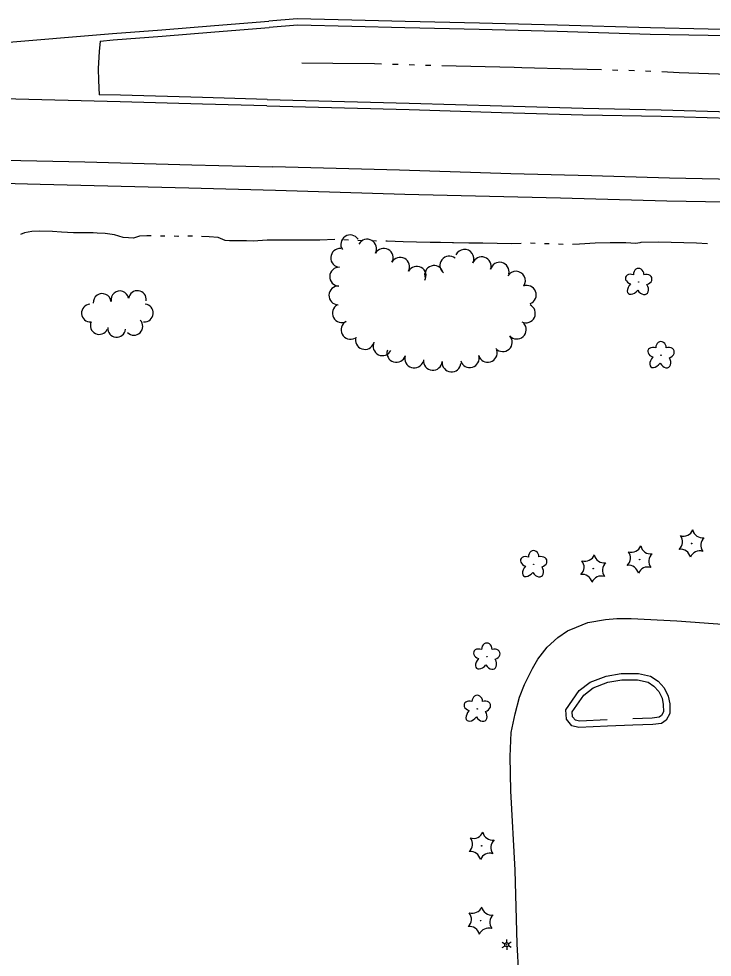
# Model space of a CAD drawing. Extents: x 588843 to 2552415, y 180129 to 269402.
# Drawn here: x 606374.2 to 606644.2, y 183050.6 to 183415.9 of the extents above; entities that cross this region are included whole.
import ezdxf

# ---------------------------------------------------------------- set-up
doc = ezdxf.new("R2010")
doc.units = 0
for name, color, linetype in [('E_DWY', 7, 'Continuous'), ('E_LAND_TreeLine_P', 7, 'Continuous'), ('E_LAND_Vegetation', 7, 'Continuous'), ('E_LTG', 7, 'Continuous'), ('E_RDWY', 7, 'Continuous'), ('E_RDWY_C_and_G', 7, 'Continuous'), ('E_RDWY_Gravel', 7, 'Continuous'), ('E_WTR_P', 7, 'Continuous')]:
    doc.layers.add(name, color=color, linetype=linetype)

# ---------------------------------------------------------------- blocks, each defined once
blk = doc.blocks.new('CTRE_3')
at = {"layer": 'E_LAND_Vegetation'}
blk.add_circle((0, 0), 0.733, dxfattribs=at)
for centre, start, end in [((-39.3, 29.4), 280.2067, 5.9716), ((5.9, 49), 220.2113, 305.9762), ((45.4, 19.3), 160.2113, 245.9762), ((-45.4, -19.3), 340.2113, 65.9762), ((-5.9, -49), 40.2113, 125.9762), ((39.5, -29.6), 100.2511, 185.9272)]:
    blk.add_arc(centre, 25.8, start, end, dxfattribs=at)
blk = doc.blocks.new('DTRE_3')
at = {"layer": 'E_LAND_Vegetation'}
blk.add_circle((-0.6, 0), 0.601, dxfattribs=at)
for centre, major_axis, ratio in [((-6.1, 17.5), (4.5, -16.3), 0.782863), ((13.3, 9), (-17.3, -9.6), 0.691916), ((-19.3, 0.5), (16.2, -0.4), 0.832022), ((-8.2, -17.2), (5.9, 15.9), 0.716896), ((11.6, -12.2), (-16.4, 15), 0.560249)]:
    blk.add_ellipse(centre, major_axis=major_axis, ratio=ratio, start_param=1.570796, end_param=4.712389, dxfattribs=at)
blk = doc.blocks.new('LPOL_3')
at = {"layer": 'E_LTG'}
for p, q in [((-13.1, 0), (-4.9, 0)), ((-2.5, 4.3), (-6.6, 11.4)), ((2.5, 4.3), (6.6, 11.4)), ((4.9, 0), (13.1, 0)), ((-6.6, -11.4), (-2.5, -4.3)), ((6.6, -11.4), (2.5, -4.3))]:
    blk.add_line(p, q, dxfattribs=at)
for radius in [4.92, 4.92, 4.92, 0.41]:
    blk.add_circle((0, 0), radius, dxfattribs=at)

msp = doc.modelspace()

# ---------------------------------------------------------------- linework, layer by layer
at = {"layer": 'E_DWY'}
for points in [[(606405.89, 183407.25), (606405.51, 183403.24), (606405.07, 183396.63), (606405.28, 183391.95), (606405.46, 183386.35)], [(606569.52, 183031.94), (606568.27, 183055.77), (606567.48, 183084.43), (606565.88, 183115.28), (606565.58, 183128.66), (606565.94, 183138.07), (606567.56, 183145.37), (606569.16, 183151.86), (606571.14, 183156.72), (606574.25, 183162.97), (606576.27, 183166.67), (606579.95, 183171.28), (606584.13, 183174.98), (606587.82, 183177.62), (606591.38, 183179.1), (606595.84, 183180.82), (606602.62, 183182.09), (606607.03, 183182.46), (606612.68, 183182.42), (606630.51, 183181.56), (606649.93, 183180.1)], [(606603.39, 183142.99), (606592.54, 183142.52), (606590.99, 183142.88), (606589.87, 183144.19), (606589.75, 183146.14), (606594.19, 183152.61), (606597.91, 183155.39), (606603.65, 183157.61), (606609.06, 183158.58), (606615.2, 183158.54), (606619.26, 183157.6), (606621.55, 183156.15), (606623.42, 183154.03), (606624.68, 183151.44), (606625.18, 183148.98), (606625.26, 183146.06), (606624.42, 183144.62), (606623.52, 183143.98), (606620.88, 183143.69), (606613.26, 183143.39)]]:
    msp.add_lwpolyline(points, dxfattribs=at)
msp.add_lwpolyline([(606603.49, 183140.49), (606592.31, 183140.01), (606589.63, 183140.62), (606587.43, 183143.2), (606587.2, 183146.85), (606592.37, 183154.36), (606596.69, 183157.6), (606602.98, 183160.03), (606608.84, 183161.08), (606615.49, 183161.03), (606620.24, 183159.94), (606623.19, 183158.07), (606625.51, 183155.43), (606627.07, 183152.25), (606627.67, 183149.27), (606627.78, 183145.41), (606626.32, 183142.9), (606624.45, 183141.56), (606621.06, 183141.19), (606613.35, 183140.89)], close=True, dxfattribs=at)
at = {"layer": 'E_LAND_TreeLine_P'}
for centre, radius, start, end in [((606503.28, 183328.1), 3.66, 33.1257, 213.1257), ((606509.9, 183326.42), 3.66, 331.2494, 151.2494), ((606499.34, 183322.83), 3.66, 86.5125, 266.5125), ((606516.31, 183322.9), 3.66, 331.2494, 151.2494), ((606522.72, 183319.38), 3.66, 331.2494, 151.2494), ((606541.85, 183319.87), 3.66, 52.0606, 232.0606), ((606547.75, 183322.47), 3.66, 335.0635, 155.0635), ((606554.47, 183319.59), 3.66, 340.9561, 160.9561), ((606498.93, 183315.53), 3.66, 87.8145, 267.8145), ((606529.14, 183315.86), 3.66, 331.2494, 151.2494), ((606535.91, 183316.17), 3.66, 17.7976, 197.7976), ((606561.46, 183317.47), 3.66, 346.5045, 166.5045), ((606567.81, 183313.95), 3.66, 328.0696, 148.0696), ((606498.66, 183308.22), 3.66, 87.8145, 267.8145), ((606572.05, 183308.45), 3.66, 291.0131, 111.0131), ((606406.67, 183305.5), 3.45, 5.1484, 185.1484), ((606413.6, 183306.53), 3.45, 10.4619, 190.4619), ((606420.41, 183306.63), 3.45, 352.4533, 172.4533), ((606402.1, 183301.33), 3.45, 93.669, 273.669), ((606423.15, 183301.4), 3.45, 264.6628, 84.6628), ((606500.03, 183301.28), 3.66, 117.3533, 297.3533), ((606571.69, 183301.23), 3.66, 244.1851, 64.1851), ((606405.56, 183296.5), 3.45, 154.7913, 334.7913), ((606419.04, 183296.19), 3.45, 224.1748, 44.1748), ((606503.39, 183294.79), 3.66, 117.3533, 297.3533), ((606568.15, 183294.92), 3.66, 221.9842, 41.9842), ((606412.3, 183295.37), 3.45, 174.426, 354.426), ((606508.95, 183290.87), 3.66, 161.7237, 341.7237), ((606515.83, 183288.43), 3.66, 154.1981, 334.1981), ((606562.71, 183290.02), 3.66, 221.9842, 41.9842), ((606521.23, 183285.82), 3.66, 162.6416, 342.6416), ((606556.81, 183285.83), 3.66, 196.4912, 16.4912), ((606528.21, 183283.63), 3.66, 162.6416, 342.6416), ((606535.46, 183282.78), 3.66, 174.8017, 354.8017), ((606549.8, 183283.75), 3.66, 196.4912, 16.4912), ((606542.74, 183282.11), 3.66, 174.8017, 354.8017)]:
    msp.add_arc(centre, radius, start, end, dxfattribs=at)
at = {"layer": 'E_RDWY'}
for points in [[(605695.43, 183363.47), (605695.18, 183365.85), (605695.26, 183367.15), (605731.65, 183371.81), (605772.91, 183376.59), (605806.46, 183375.81), (605836.9, 183375.05), (605888.15, 183373.8), (605931.23, 183372.67), (605967.99, 183371.67), (606011.17, 183370.53), (606055.02, 183369.27), (606104.72, 183367.98), (606153.73, 183366.62), (606196.51, 183365.49), (606239.69, 183364.26), (606276.16, 183363.37), (606318.65, 183362.16), (606362.41, 183361), (606399.95, 183360.17), (606441.58, 183359.09), (606473.18, 183358.28)], [(606889.9, 183344.01), (606876.7, 183345.8), (606858.92, 183347.64), (606846.64, 183348.02), (606833.49, 183348.42), (606814.68, 183349.04), (606795.98, 183349.66), (606770.24, 183350.15), (606734.39, 183351.32), (606708.46, 183351.92), (606672.01, 183352.92), (606627.66, 183353.84), (606597.26, 183354.8), (606565.88, 183355.51), (606522.42, 183356.97), (606473.18, 183358.28)]]:
    msp.add_lwpolyline(points, dxfattribs=at)
at = {"layer": 'E_RDWY_C_and_G'}
for points in [[(606333.1, 183403.84), (606351.66, 183405.38), (606365.52, 183406.41), (606410.73, 183410.16), (606429.86, 183411.68), (606450.37, 183413.34), (606471.56, 183414.97)], [(606524.66, 183414.92), (606503.9, 183415.42), (606482.62, 183415.93), (606471.54, 183414.97)], [(606620.18, 183412.34), (606583.93, 183413.43), (606553.61, 183414.2), (606524.67, 183414.92)], [(606405.89, 183407.25), (606410.93, 183407.67), (606430.06, 183409.19), (606450.57, 183410.85), (606471.75, 183412.48)], [(606524.6, 183412.42), (606503.84, 183412.92), (606482.69, 183413.43), (606471.75, 183412.48)], [(606620.11, 183409.84), (606583.86, 183410.94), (606553.55, 183411.7), (606524.6, 183412.42)], [(606727.1, 183409.63), (606699.52, 183410.49), (606676.31, 183411.08), (606642.68, 183411.87), (606620.16, 183412.34)], [(606727.02, 183407.13), (606699.45, 183407.99), (606676.25, 183408.58), (606642.62, 183409.38), (606620.11, 183409.84)], [(606470.82, 183381.98), (606445.73, 183382.73), (606413.75, 183383.64), (606367.95, 183384.79), (606331.19, 183385.78)], [(606470.89, 183384.48), (606445.81, 183385.23), (606413.82, 183386.14), (606405.46, 183386.35)], [(606470.83, 183381.98), (606526.18, 183380.57), (606562.23, 183379.49), (606593.91, 183378.57), (606624.34, 183378)], [(606470.89, 183384.48), (606526.25, 183383.07), (606562.3, 183381.99), (606593.97, 183381.07), (606624.39, 183380.5)], [(606624.31, 183378), (606651.24, 183377.18), (606686.62, 183376.22), (606719.77, 183375.54), (606743.26, 183375.04), (606767.05, 183374.52), (606792.5, 183374.04), (606818.04, 183373.55)], [(606624.39, 183380.5), (606651.31, 183379.68), (606686.68, 183378.72), (606719.83, 183378.04), (606743.32, 183377.54), (606767.1, 183377.02), (606792.54, 183376.54), (606818.08, 183376.05)]]:
    msp.add_lwpolyline(points, dxfattribs=at)
at = {"layer": 'E_RDWY_Gravel'}
for points in [[(606353.03, 183352.3), (606382.49, 183351.48), (606440.46, 183350.07), (606474.2, 183349.19)], [(606474.2, 183349.19), (606524.6, 183347.62), (606557.45, 183346.86), (606585.13, 183346.19), (606626.55, 183345.1), (606664.37, 183344.34), (606696.72, 183343.4), (606714.85, 183342.9), (606743.98, 183342.08), (606770.98, 183341.44), (606795.53, 183340.6), (606824.06, 183339.12)]]:
    msp.add_lwpolyline(points, dxfattribs=at)
at = {"layer": 'E_WTR_P'}
for points in [[(606515.47, 183398.29), (606512.71, 183398.37), (606496.53, 183398.5), (606484.43, 183398.67)], [(606521.89, 183398.09), (606519.75, 183398.16)], [(606528.31, 183397.9), (606526.17, 183397.96)], [(606534.73, 183397.7), (606532.59, 183397.77)], [(606570.05, 183396.89), (606567.1, 183396.98), (606539.01, 183397.58)], [(606601.09, 183396.01), (606589.9, 183396.3), (606570.05, 183396.89)], [(606607.51, 183395.84), (606605.37, 183395.9)], [(606613.93, 183395.67), (606611.79, 183395.73)], [(606620.35, 183395.4), (606618.21, 183395.49)], [(606655.64, 183394.09), (606650.4, 183394.19), (606631.4, 183394.91), (606624.63, 183395.21)], [(606400.42, 183332.61), (606398.09, 183332.65), (606395.46, 183332.65), (606390.79, 183332.83), (606387.3, 183333.06), (606382.24, 183333.25), (606379.32, 183333.16), (606376.38, 183332.59), (606374.87, 183331.88)], [(606425.81, 183331.41), (606424.03, 183331.48), (606421.2, 183331.29), (606418.84, 183330.51), (606416.99, 183330.58), (606414.85, 183330.75), (606411.49, 183331.85), (606407.81, 183332.38), (606404.7, 183332.5), (606403.24, 183332.55), (606400.42, 183332.61)], [(606431.14, 183331.31), (606431.13, 183331.31), (606429.36, 183331.33)], [(606436.47, 183331.24), (606436.09, 183331.22), (606434.69, 183331.24)], [(606441.8, 183331.28), (606440.02, 183331.31)], [(606470.88, 183329.71), (606465.52, 183329.33), (606462.89, 183329.43), (606456.27, 183329.49), (606454.53, 183329.65), (606451.84, 183330.72), (606448.35, 183331.05), (606445.35, 183331.16)], [(606497.22, 183329.96), (606491.49, 183329.74), (606470.88, 183329.71)], [(606502.65, 183329.73), (606500.84, 183329.89)], [(606508.1, 183329.51), (606507.29, 183329.53), (606506.28, 183329.56)], [(606513.54, 183329.41), (606511.87, 183329.45), (606511.73, 183329.45)], [(606543.51, 183328.73), (606543.16, 183328.74), (606538.38, 183328.83), (606534.38, 183328.88), (606529.12, 183328.99), (606523.95, 183329.09), (606517.62, 183329.33), (606517.18, 183329.34)], [(606569.84, 183328.42), (606565.97, 183328.26), (606560.51, 183328.47), (606554.86, 183328.59), (606549.4, 183328.6), (606543.51, 183328.73)], [(606575.29, 183328.49), (606573.49, 183328.56), (606573.47, 183328.56)], [(606580.74, 183328.28), (606578.92, 183328.35)], [(606586.19, 183328.08), (606584.37, 183328.15)], [(606616.11, 183328.73), (606614.46, 183328.46), (606610.66, 183328.7), (606604.52, 183328.64), (606598.66, 183328.58), (606592.5, 183328.13), (606589.82, 183328.1)], [(606642.42, 183328.37), (606638.17, 183328.53), (606623.35, 183328.9), (606616.42, 183328.78), (606616.11, 183328.73)]]:
    msp.add_lwpolyline(points, dxfattribs=at)

# ---------------------------------------------------------------- block references
at = {"layer": 'E_LAND_Vegetation', "xscale": 0.1524003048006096, "yscale": 0.15240030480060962, "rotation": -88.07329007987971}
for name, p in [('DTRE_3', (606615.6, 183313.35)), ('DTRE_3', (606624.31, 183284.85)), ('CTRE_3', (606636.21, 183211.63)), ('CTRE_3', (606615.98, 183205.38)), ('DTRE_3', (606574.73, 183203.44)), ('CTRE_3', (606597.89, 183201.87)), ('DTRE_3', (606556.48, 183167.46)), ('DTRE_3', (606552.77, 183147.17)), ('CTRE_3', (606554.45, 183093.94)), ('CTRE_3', (606554.02, 183064.79))]:
    msp.add_blockref(name, p, dxfattribs=at)
at = {"layer": 'E_LTG', "xscale": 0.1524003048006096, "yscale": 0.15240030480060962, "rotation": -88.07329007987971}
msp.add_blockref('LPOL_3', (606564.2, 183055.43), dxfattribs=at)

doc.saveas('drawing.dxf')
